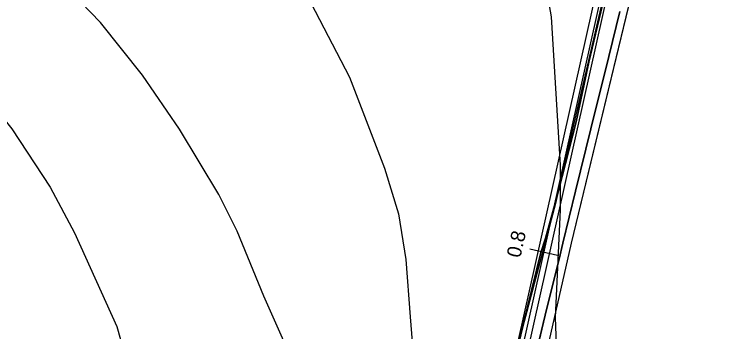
# Model space of a CAD drawing. Extents: x -662620 to -656370, y -1067090 to -1062990.
# Drawn here: x -658687 to -658438.7, y -1065926.9 to -1065815.5 of the extents above; entities that cross this region are included whole.
import ezdxf

# ---------------------------------------------------------------- set-up
doc = ezdxf.new("R2010")
doc.units = 0
for name, color, linetype in [('Agrotechnicka_opatreni_hrazkovani_a_dulkovani__mulcovani', 7, 'Continuous'), ('Default', 7, 'Continuous'), ('ORNÁ_PŮDA_-_STÁVAJÍCÍ', 7, 'Continuous'), ('OSTATNÍ_PLOCHA_-_STÁVAJÍCÍ', 7, 'Continuous'), ('OVOCNÝ_SAD_-_NAVRŽENÝ', 7, 'Continuous'), ('POLNÍ_CESTA_STÁVAJÍCÍ_-_KRAJ', 7, 'Continuous'), ('POLNÍ_CESTA_STÁVAJÍCÍ_-_OSA', 7, 'Continuous'), ('VRSTEVNICE_ZDŮRAZNĚNÁ', 7, 'Continuous'), ('VRSTEVNICE_ZÁKLADNÍ', 7, 'Continuous')]:
    doc.layers.add(name, color=color, linetype=linetype)

msp = doc.modelspace()

# ---------------------------------------------------------------- linework, layer by layer
at = {"layer": 'Agrotechnicka_opatreni_hrazkovani_a_dulkovani__mulcovani'}
msp.add_lwpolyline([(-658454.8, -1065610.1), (-658459, -1065660.6), (-658461.7, -1065689.2), (-658464.3, -1065724.3), (-658468.4, -1065749), (-658474.4, -1065783.9), (-658495.1, -1065872.9), (-658497.1, -1065881.9), (-658511.2, -1065934.8), (-658524.2, -1065990.5), (-658533.1, -1066025.5), (-658537.5, -1066046.3), (-658542, -1066058.5), (-658543.7, -1066062.3), (-658550.4, -1066062.7), (-658558.89, -1066061.79), (-658593.12, -1066055.27), (-658662.77, -1066041.21), (-658696.34, -1066031.17)], dxfattribs=at)
at = {"layer": 'ORNÁ_PŮDA_-_STÁVAJÍCÍ'}
for p, q in [((-658480.67, -1065812.29), (-658485.47, -1065832.33)), ((-658478.38, -1065830.32), (-658474.55, -1065814.53)), ((-658484.66, -1065855.71), (-658478.38, -1065830.32)), ((-658485.47, -1065832.33), (-658489.83, -1065853.3)), ((-658489.83, -1065853.3), (-658496.09, -1065877.43)), ((-658490.06, -1065877.58), (-658484.66, -1065855.71)), ((-658496.09, -1065877.43), (-658500.61, -1065894.04)), ((-658494.52, -1065895.82), (-658490.06, -1065877.58)), ((-658500.61, -1065894.04), (-658502.22, -1065899.1)), ((-658495.88, -1065901.4), (-658494.52, -1065895.82)), ((-658502.22, -1065899.1), (-658506.89, -1065918.21)), ((-658500.14, -1065918.67), (-658495.88, -1065901.4)), ((-658506.89, -1065918.21), (-658510.62, -1065933.53)), ((-658504.04, -1065934.75), (-658500.14, -1065918.67))]:
    msp.add_line(p, q, dxfattribs=at)
for points in [[(-658480.67, -1065812.29), (-658485.47, -1065832.33), (-658489.83, -1065853.3), (-658496.09, -1065877.43), (-658500.61, -1065894.04), (-658502.22, -1065899.1), (-658506.89, -1065918.21), (-658510.62, -1065933.53)], [(-658438.59, -1066087.73), (-658454.39, -1066084.49), (-658470.14, -1066081.21), (-658493.79, -1066076.34), (-658513.52, -1066072.22), (-658528.91, -1066069.25), (-658531.85, -1066065.98), (-658533.44, -1066063.41), (-658534.45, -1066060.02), (-658533.98, -1066056.27), (-658530.2, -1066041.01), (-658526.46, -1066025.95), (-658523.07, -1066012.44), (-658519.48, -1065997.86), (-658513.83, -1065974.83), (-658508.7, -1065953.75), (-658504.04, -1065934.75), (-658500.14, -1065918.67), (-658495.88, -1065901.4), (-658494.52, -1065895.82), (-658490.06, -1065877.58), (-658484.66, -1065855.71), (-658478.38, -1065830.32), (-658474.55, -1065814.53)]]:
    msp.add_lwpolyline(points, dxfattribs=at)
at = {"layer": 'OSTATNÍ_PLOCHA_-_STÁVAJÍCÍ'}
for p, q in [((-658485.47, -1065832.33), (-658480.67, -1065812.29)), ((-658485.47, -1065832.33), (-658480.67, -1065812.29)), ((-658474.55, -1065814.53), (-658478.38, -1065830.32)), ((-658474.55, -1065814.53), (-658478.38, -1065830.32)), ((-658478.38, -1065830.32), (-658484.66, -1065855.71)), ((-658478.38, -1065830.32), (-658484.66, -1065855.71)), ((-658489.83, -1065853.3), (-658485.47, -1065832.33)), ((-658489.83, -1065853.3), (-658485.47, -1065832.33)), ((-658496.09, -1065877.43), (-658489.83, -1065853.3)), ((-658496.09, -1065877.43), (-658489.83, -1065853.3)), ((-658484.66, -1065855.71), (-658490.06, -1065877.58)), ((-658484.66, -1065855.71), (-658490.06, -1065877.58)), ((-658500.61, -1065894.04), (-658496.09, -1065877.43)), ((-658500.61, -1065894.04), (-658496.09, -1065877.43)), ((-658490.06, -1065877.58), (-658494.52, -1065895.82)), ((-658490.06, -1065877.58), (-658494.52, -1065895.82)), ((-658502.22, -1065899.1), (-658500.61, -1065894.04)), ((-658502.22, -1065899.1), (-658500.61, -1065894.04)), ((-658494.52, -1065895.82), (-658495.88, -1065901.4)), ((-658494.52, -1065895.82), (-658495.88, -1065901.4)), ((-658506.89, -1065918.21), (-658502.22, -1065899.1)), ((-658506.89, -1065918.21), (-658502.22, -1065899.1)), ((-658495.88, -1065901.4), (-658500.14, -1065918.67)), ((-658495.88, -1065901.4), (-658500.14, -1065918.67)), ((-658510.62, -1065933.53), (-658506.89, -1065918.21)), ((-658510.62, -1065933.53), (-658506.89, -1065918.21)), ((-658500.14, -1065918.67), (-658504.04, -1065934.75)), ((-658500.14, -1065918.67), (-658504.04, -1065934.75))]:
    msp.add_line(p, q, dxfattribs=at)
for points in [[(-658510.62, -1065933.53), (-658506.89, -1065918.21), (-658502.22, -1065899.1), (-658500.61, -1065894.04), (-658496.09, -1065877.43), (-658489.83, -1065853.3), (-658485.47, -1065832.33), (-658480.67, -1065812.29)], [(-658510.62, -1065933.53), (-658506.89, -1065918.21), (-658502.22, -1065899.1), (-658500.61, -1065894.04), (-658496.09, -1065877.43), (-658489.83, -1065853.3), (-658485.47, -1065832.33), (-658480.67, -1065812.29)], [(-658474.55, -1065814.53), (-658478.38, -1065830.32), (-658484.66, -1065855.71), (-658490.06, -1065877.58), (-658494.52, -1065895.82), (-658495.88, -1065901.4), (-658500.14, -1065918.67), (-658504.04, -1065934.75)], [(-658474.55, -1065814.53), (-658478.38, -1065830.32), (-658484.66, -1065855.71), (-658490.06, -1065877.58), (-658494.52, -1065895.82), (-658495.88, -1065901.4), (-658500.14, -1065918.67), (-658504.04, -1065934.75)]]:
    msp.add_lwpolyline(points, dxfattribs=at)
at = {"layer": 'OVOCNÝ_SAD_-_NAVRŽENÝ'}
for p, q in [((-658491.5, -1065895.8), (-658465.4, -1065787.9)), ((-658502.8, -1065945.7), (-658491.5, -1065895.8))]:
    msp.add_line(p, q, dxfattribs=at)
msp.add_lwpolyline([(-658313.74, -1065716.61), (-658350.95, -1065883.3), (-658397.29, -1066090.9), (-658398.3, -1066095.4), (-658422.68, -1066089.69), (-658422.63, -1066089.51), (-658443.73, -1066084.72), (-658443.76, -1066084.83), (-658491, -1066076), (-658510.2, -1066072.3), (-658523.4, -1066069.5), (-658528.1, -1066066.8), (-658530.1, -1066062.8), (-658502.8, -1065945.7), (-658491.5, -1065895.8), (-658465.4, -1065787.9), (-658461.6, -1065748.9), (-658456.9, -1065690.2), (-658313.2, -1065714.2)], close=True, dxfattribs=at)
at = {"layer": 'POLNÍ_CESTA_STÁVAJÍCÍ_-_KRAJ'}
for points in [[(-658485.55, -1065108.25), (-658454.64, -1065229.3), (-658443.22, -1065313.45), (-658441.54, -1065428.79), (-658458.43, -1065716.49), (-658538.19, -1066073.35)], [(-658489.42, -1065109.24), (-658458.57, -1065230.06), (-658447.22, -1065313.74), (-658445.54, -1065428.7), (-658462.4, -1065715.93), (-658542.09, -1066072.48)]]:
    msp.add_lwpolyline(points, dxfattribs=at)
at = {"layer": 'POLNÍ_CESTA_STÁVAJÍCÍ_-_OSA'}
for points in [[(-658487.49, -1065108.74), (-658456.6, -1065229.68), (-658445.22, -1065313.6), (-658443.54, -1065428.75), (-658460.42, -1065716.21), (-658540.14, -1066072.91)], [(-658496.41, -1065900.17), (-658506.17, -1065897.99)]]:
    msp.add_lwpolyline(points, dxfattribs=at)
at = {"layer": 'VRSTEVNICE_ZDŮRAZNĚNÁ'}
msp.add_lwpolyline([(-658751.34, -1065652.76), (-658725.33, -1065664.05), (-658691.88, -1065680.92), (-658662.15, -1065696.79), (-658624.99, -1065712.08), (-658602.69, -1065719.51), (-658565.53, -1065736.24), (-658547.52, -1065745.67), (-658530.36, -1065757.68), (-658520.5, -1065767.39), (-658511.78, -1065779.83), (-658503.63, -1065796.41), (-658500.06, -1065808.42), (-658498.63, -1065816.42), (-658495.49, -1065868.45), (-658495.49, -1065884.17), (-658497.2, -1065921.91), (-658496.44, -1065943.99)], dxfattribs=at)
at = {"layer": 'VRSTEVNICE_ZÁKLADNÍ'}
for points in [[(-658591.52, -1065932.36), (-658599.4, -1065914.47), (-658608.83, -1065891.6), (-658615.27, -1065878.74), (-658628.99, -1065855.87), (-658641.99, -1065836.86), (-658656.72, -1065818.42), (-658670.44, -1065804.13), (-658678.44, -1065797.12), (-658694.74, -1065785.69), (-658724.47, -1065768.82), (-658743.48, -1065756.67), (-658750.34, -1065751.1), (-658777.92, -1065725.37), (-658818.8, -1065690.21), (-658858.4, -1065659.19), (-658873.26, -1065648.62), (-658886.84, -1065640.18), (-658905.13, -1065632.18), (-658916.57, -1065629.04), (-658929.15, -1065626.61), (-658940.58, -1065625.75), (-658970.45, -1065626.03)], [(-658591.52, -1065932.36), (-658599.4, -1065914.47), (-658608.83, -1065891.6), (-658615.27, -1065878.74), (-658628.99, -1065855.87), (-658641.99, -1065836.86), (-658656.72, -1065818.42), (-658670.44, -1065804.13), (-658678.44, -1065797.12), (-658694.74, -1065785.69), (-658724.47, -1065768.82), (-658743.48, -1065756.67), (-658750.34, -1065751.1), (-658777.92, -1065725.37), (-658818.8, -1065690.21), (-658858.4, -1065659.19), (-658873.26, -1065648.62), (-658886.84, -1065640.18), (-658905.13, -1065632.18), (-658916.57, -1065629.04), (-658929.15, -1065626.61), (-658940.58, -1065625.75), (-658970.45, -1065626.03)], [(-658830.52, -1065643.33), (-658803.22, -1065663.63), (-658779.07, -1065680.35), (-658733.9, -1065706.51), (-658705.31, -1065721.51), (-658691.02, -1065727.09), (-658668.15, -1065734.52), (-658655.29, -1065739.67), (-658640.99, -1065746.67), (-658630.99, -1065753.39), (-658616.84, -1065766.25), (-658601.83, -1065782.97), (-658588.97, -1065801.56), (-658582.96, -1065811.56), (-658569.39, -1065837.57), (-658557.09, -1065869.59), (-658552.23, -1065885.6), (-658549.66, -1065901.61), (-658548.09, -1065921.62), (-658546.78, -1065937.83)], [(-658830.52, -1065643.33), (-658803.22, -1065663.63), (-658779.07, -1065680.35), (-658733.9, -1065706.51), (-658705.31, -1065721.51), (-658691.02, -1065727.09), (-658668.15, -1065734.52), (-658655.29, -1065739.67), (-658640.99, -1065746.67), (-658630.99, -1065753.39), (-658616.84, -1065766.25), (-658601.83, -1065782.97), (-658588.97, -1065801.56), (-658582.96, -1065811.56), (-658569.39, -1065837.57), (-658557.09, -1065869.59), (-658552.23, -1065885.6), (-658549.66, -1065901.61), (-658548.09, -1065921.62), (-658546.78, -1065937.83)], [(-658971.34, -1065655.46), (-658936.86, -1065657.19), (-658921.43, -1065660.48), (-658909.42, -1065664.63), (-658895.7, -1065670.77), (-658881.98, -1065678.63), (-658863.11, -1065692.07), (-658846.82, -1065705.08), (-658828.38, -1065722.37), (-658812.09, -1065736.52), (-658777.21, -1065771.25), (-658734.76, -1065809.42), (-658715.18, -1065824.57), (-658703.74, -1065836), (-658687.88, -1065855.73), (-658674.44, -1065876.17), (-658665.86, -1065892.18), (-658651.03, -1065925.08)], [(-658971.34, -1065655.46), (-658936.86, -1065657.19), (-658921.43, -1065660.48), (-658909.42, -1065664.63), (-658895.7, -1065670.77), (-658881.98, -1065678.63), (-658863.11, -1065692.07), (-658846.82, -1065705.08), (-658828.38, -1065722.37), (-658812.09, -1065736.52), (-658777.21, -1065771.25), (-658734.76, -1065809.42), (-658715.18, -1065824.57), (-658703.74, -1065836), (-658687.88, -1065855.73), (-658674.44, -1065876.17), (-658665.86, -1065892.18), (-658651.03, -1065925.08)], [(-658651.03, -1065925.08), (-658640.58, -1065962.01), (-658638.43, -1065980.07), (-658637.57, -1066003.29), (-658638.71, -1066013.61), (-658640.72, -1066021.34), (-658646.02, -1066036.82), (-658648.03, -1066041.27)], [(-658651.03, -1065925.08), (-658640.58, -1065962.01), (-658638.43, -1065980.07), (-658637.57, -1066003.29), (-658638.71, -1066013.61), (-658640.72, -1066021.34), (-658646.02, -1066036.82), (-658648.03, -1066041.27)]]:
    msp.add_lwpolyline(points, dxfattribs=at)

# ---------------------------------------------------------------- texts
at = {"layer": 'Default'}
msp.add_text('0.8', height=5, rotation=77.4019, dxfattribs=at).set_placement((-658509.45, -1065901.2))

doc.saveas('drawing.dxf')
